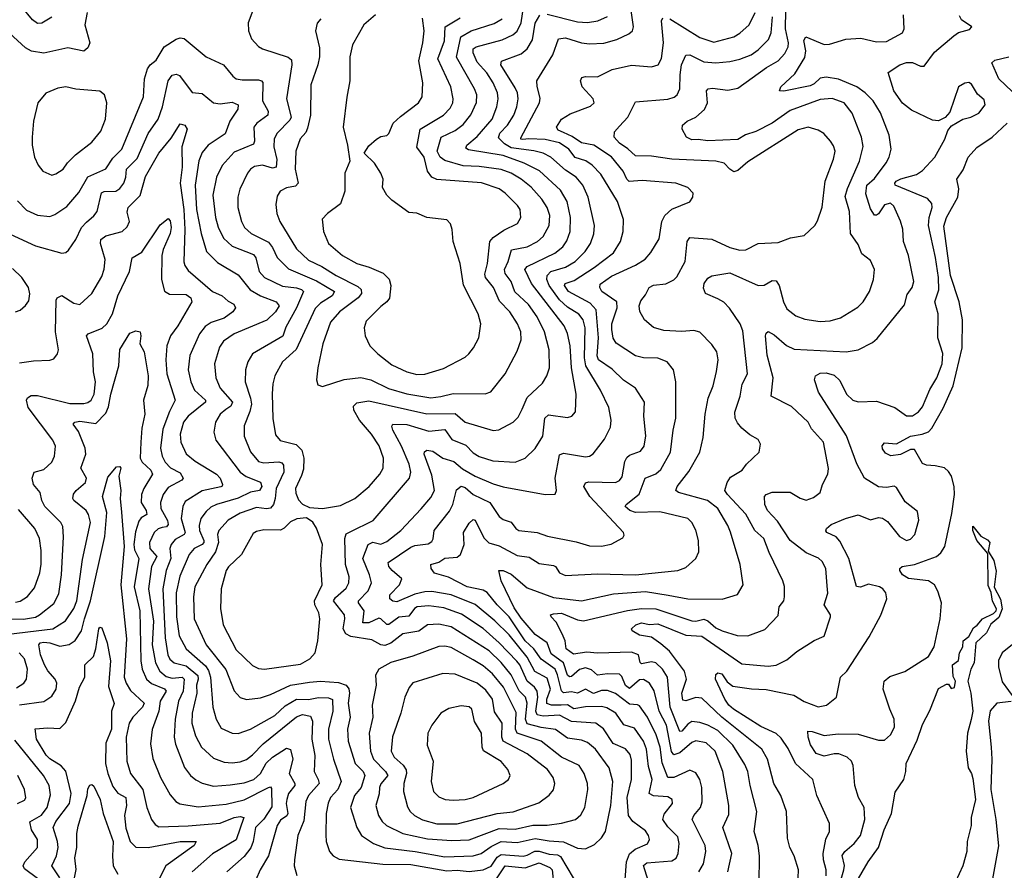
# Model space of a CAD drawing. Extents: x 1921360 to 2014538, y 768294 to 907744.
# Tile 288 of 412: x 1993275 to 1998183, y 851022 to 855260. Entities that reach past the tile are written whole.
import ezdxf

# ---------------------------------------------------------------- set-up
doc = ezdxf.new("R2010")
doc.units = 0

msp = doc.modelspace()

# ---------------------------------------------------------------- linework, layer by layer
at = {"layer": '0CON10XD'}
for points in [[(1993435, 855271.9), (1993385, 855242.5), (1993365, 855240.4), (1993338.9, 855258.9), (1993285, 855325.6)], [(1994436.9, 855305), (1994413.3, 855245), (1994416.1, 855203.9), (1994431.4, 855165), (1994465, 855127.1), (1994485.4, 855115.4), (1994613.6, 855073.6), (1994629.3, 855059.3), (1994632.2, 855035), (1994605.3, 854865), (1994628.1, 854775), (1994621.3, 854758.7), (1994559.1, 854695), (1994543.8, 854666.2), (1994542.7, 854627.3), (1994556.4, 854563.6), (1994554, 854526), (1994535, 854521), (1994485, 854535.8), (1994445, 854527.8), (1994425.5, 854515), (1994411.5, 854495), (1994373.2, 854415), (1994361.8, 854375), (1994362, 854325), (1994381.3, 854255), (1994396.1, 854225), (1994429.5, 854195), (1994515, 854151.9), (1994535.5, 854125.5), (1994559.2, 854075), (1994615, 854018.6), (1994755, 853958.1), (1994844.4, 853905), (1994832.1, 853885), (1994775, 853847.9), (1994748.8, 853821.2), (1994653.1, 853616.9), (1994584.5, 853555), (1994547.1, 853485), (1994536.7, 853445), (1994534, 853396), (1994536.4, 853273.6), (1994550.9, 853190.9), (1994574.2, 853164.2), (1994653.6, 853143.6), (1994681.6, 853115), (1994691.3, 853075), (1994689.1, 853020.9), (1994680.6, 852989.4), (1994650, 852925), (1994650.9, 852900.9), (1994665, 852867.5), (1994685, 852845.8), (1994719.5, 852829.5), (1994785, 852824.5)], [(1995395, 851089.2), (1995535, 851093.5), (1995575, 851105.7), (1995625, 851141), (1995675, 851165.2), (1995755, 851160.5), (1995845, 851180.8), (1995915, 851168.1), (1995985, 851164.4), (1996055, 851131.8), (1996095, 851129.6), (1996139.9, 851150.1), (1996175.8, 851184.2), (1996195.4, 851215), (1996220.8, 851345), (1996231.4, 851465), (1996212.5, 851532.5), (1996145.9, 851625), (1996105, 851658), (1996075, 851670.9), (1996005, 851680.6), (1995945, 851723.9), (1995875, 851733.4), (1995805, 851751.5), (1995795.6, 851775), (1995804.5, 851855.5), (1995796, 851885), (1995765, 851915.8), (1995725, 851995.8), (1995675, 852057.6), (1995614.7, 852115), (1995425, 852234.3), (1995365, 852248.1), (1995308, 852245), (1995265, 852214.2), (1995185, 852200), (1995125.9, 852154.1), (1995095, 852141.6), (1995074.8, 852144.8), (1995030.1, 852170.1), (1994926.2, 852186.2), (1994900.8, 852200.8), (1994888.1, 852225), (1994896.2, 852275), (1994893.6, 852295), (1994840.2, 852365), (1994848.8, 852381.2), (1994902.8, 852427.2), (1994916.2, 852455), (1994917.5, 852485), (1994898.4, 852545), (1994895.3, 852675), (1994901.9, 852698.1), (1994921.9, 852708.1), (1995036.4, 852765), (1995217.7, 852975), (1995224.6, 853005.4), (1995217.3, 853045), (1995178.7, 853135), (1995135.8, 853215), (1995129.6, 853235), (1995135.4, 853244.6), (1995205, 853243.3), (1995315, 853209.6), (1995395, 853218.9), (1995428.4, 853168.4), (1995499.4, 853139.4), (1995535, 853102), (1995565, 853083.1), (1995632.7, 853062.7), (1995745, 853056.2), (1995794.7, 853075.3), (1995845, 853124.4), (1995882.7, 853185), (1995892.8, 853275), (1995910.9, 853290.9), (1996005, 853277.8), (1996028, 853285), (1996045, 853306.7), (1996048.7, 853395), (1996026, 853525), (1996019, 853635), (1996006.4, 853696.4), (1995989.4, 853735), (1995826.4, 853945), (1995792.7, 854015), (1995805, 854030), (1995942.9, 854097.1), (1995981.8, 854128.2), (1996002.1, 854157.9), (1996018.6, 854205), (1996021, 854275), (1996003.6, 854353.6), (1995969.9, 854409.9), (1995866.4, 854506.4), (1995789.5, 854545), (1995685, 854583.1), (1995512, 854612), (1995499.7, 854619.7), (1995503.9, 854635), (1995555, 854678.4), (1995629.5, 854765), (1995653.7, 854825), (1995660.8, 854865), (1995656.7, 854895), (1995635.2, 854945), (1995603.8, 854995), (1995555, 855048.5), (1995534.7, 855095), (1995535.3, 855114.7), (1995550, 855125), (1995680.5, 855159.5), (1995732.7, 855185), (1995755, 855202.7), (1995775.2, 855244.8), (1995789, 855345)], [(1996415.2, 850945), (1996385, 851045.6), (1996401.5, 851058.5), (1996525, 851069.7), (1996546.7, 851083.3), (1996557.5, 851105), (1996562.7, 851155), (1996555, 851189.2), (1996505, 851239.3), (1996480.8, 851275), (1996487.5, 851302.5), (1996529.1, 851355), (1996527.8, 851375), (1996505, 851388.7), (1996433.9, 851393.9), (1996412.7, 851405), (1996427.8, 851475), (1996409.5, 851539.5), (1996399.8, 851625), (1996384.8, 851665), (1996339.7, 851729.7), (1996286.5, 851746.5), (1996245.9, 851805), (1996202.1, 851832.1), (1996175, 851838.4), (1996095, 851836.6), (1996036.5, 851826.5), (1996005, 851845.8), (1995974.4, 851845.6), (1995925.6, 851845.6), (1995903.3, 851853.3), (1995902.8, 851875), (1995920.4, 851925), (1995905, 851978.8), (1995843.3, 852013.3), (1995803.8, 852083.8), (1995715, 852194.8), (1995643.3, 852265), (1995545.7, 852345.7), (1995425, 852395.2), (1995329.3, 852410.7), (1995295, 852410), (1995245, 852398.6), (1995155, 852360.4), (1995135, 852363.2), (1995120, 852375), (1995120.7, 852395), (1995168.9, 852445), (1995179.5, 852475), (1995131.2, 852515), (1995115.4, 852535), (1995112.1, 852555), (1995225, 852631.9), (1995245, 852640.5), (1995311.2, 852648.8), (1995329.4, 852660.6), (1995336.2, 852673.8), (1995341.8, 852715), (1995418.3, 852811.7), (1995433.6, 852845), (1995452.7, 852917.3), (1995475, 852935.3), (1995495, 852929.8), (1995535.1, 852895.1), (1995617.7, 852855), (1995665, 852784.5), (1995685, 852770.4), (1995725, 852756.5), (1995748.1, 852725), (1995763.8, 852715), (1995855, 852704.6), (1995906.5, 852686.5), (1996048.3, 852658.3), (1996115, 852638.2), (1996175, 852637.5), (1996223.2, 852646.8), (1996281.2, 852678.8), (1996288, 852692), (1996284, 852705), (1996116.5, 852885), (1996086.5, 852935), (1996095, 852951.9), (1996112.7, 852957.3), (1996244.6, 852954.6), (1996265, 852963.5), (1996277.9, 852982.1), (1996291.4, 853058.6), (1996301, 853079), (1996315, 853090.4), (1996370.2, 853109.8), (1996387.3, 853135), (1996396.1, 853186.1), (1996385.5, 853285), (1996390, 853355), (1996344.1, 853424.1), (1996285, 853463.9), (1996228.5, 853518.5), (1996160.3, 853565), (1996153.4, 853585), (1996160, 853675), (1996148.7, 853815), (1996118.4, 853848.4), (1996011.4, 853905), (1995991.1, 853935), (1995994, 853946), (1996039, 853961), (1996138.9, 854025), (1996235, 854098.8), (1996269.1, 854155), (1996283.6, 854205), (1996284.5, 854265), (1996255.4, 854355), (1996170.9, 854490.9), (1996129.3, 854535), (1996097, 854557), (1996043.4, 854573.4), (1996011.6, 854615), (1995965, 854646.4), (1995895, 854663.2), (1995813.1, 854666.9), (1995782.7, 854662.7), (1995773.3, 854665), (1995772.2, 854672.2), (1995866.8, 854845), (1995869.5, 854869.5), (1995853.6, 854926.4), (1995853.1, 854955), (1995932.2, 855085), (1995960.8, 855165), (1995995, 855170), (1996075, 855144.7), (1996115, 855139.5), (1996186.2, 855143.8), (1996252.1, 855162.1), (1996311.1, 855188.9), (1996329.1, 855205), (1996333.8, 855225), (1996322.4, 855305)], [(1996101.3, 852108.7), (1996035, 852098.7), (1995998.4, 852125), (1995993.2, 852165), (1995979.8, 852199.8), (1995948.9, 852258.9), (1995924, 852285), (1995921.2, 852295), (1995935, 852300.6), (1995975, 852303.4), (1996055, 852270), (1996085, 852264.2), (1996305, 852316.6), (1996375, 852326), (1996445, 852324), (1996625, 852265.7), (1996645, 852263.9), (1996685, 852273.3), (1996705, 852264.2), (1996745, 852230), (1996776, 852215), (1996851.5, 852191.5), (1996905, 852190), (1996988.8, 852221.2), (1997055, 852290.8), (1997060.6, 852335), (1997083.3, 852365), (1997087.8, 852385), (1997086.4, 852436.4), (1997079.4, 852465), (1997010, 852605), (1996983.5, 852675), (1996939.2, 852715), (1996895, 852796.2), (1996802.5, 852895), (1996790.4, 852915), (1996801.8, 852955), (1996818.5, 852981.5), (1996875.8, 853015), (1996898, 853045), (1996960, 853105), (1996967.5, 853145), (1996955, 853168.8), (1996915, 853191.9), (1996875, 853225.6), (1996852.2, 853252.2), (1996841.8, 853275), (1996839.3, 853305), (1996866.4, 853385), (1996875.3, 853444.7), (1996902.1, 853495), (1996879.1, 853709.1), (1996866.2, 853745), (1996813.5, 853823.5), (1996785, 853853.3), (1996755, 853869.5), (1996693.3, 853895), (1996683, 853923), (1996687.5, 853945), (1996705, 853972), (1996725, 853984.3), (1996815, 853999.5), (1996955, 853936.5), (1996985, 853936.8), (1997025, 853960.5), (1997045, 853958.9), (1997060.4, 853935), (1997081.5, 853855), (1997098.9, 853818.9), (1997144.1, 853784.1), (1997188.1, 853768.1), (1997265, 853756.2), (1997315, 853759.6), (1997366, 853775), (1997452.4, 853827.6), (1997478.6, 853855), (1997510.6, 853905), (1997530.5, 853965), (1997535.6, 854015), (1997515, 854060), (1997473.1, 854093.1), (1997455, 854140), (1997415.3, 854195.3), (1997410.3, 854305), (1997388.7, 854378.7), (1997400.7, 854419.3), (1997461.3, 854555), (1997478.3, 854628.3), (1997471.1, 854675), (1997424.1, 854794.1), (1997384.2, 854845), (1997325, 854867.1), (1997265, 854862.3), (1997115, 854807.4), (1997025.2, 854744.8), (1996945, 854702.4), (1996893.2, 854686.8), (1996855, 854663.8), (1996705, 854656.4), (1996656.3, 854663.7), (1996625, 854661.5), (1996598, 854675), (1996577.5, 854715), (1996578.8, 854735), (1996601.2, 854755), (1996645.3, 854774.7), (1996687.8, 854812.2), (1996703.6, 854845), (1996698.1, 854905), (1996706.2, 854915), (1996728.6, 854918.6), (1996805, 854909.6), (1996855, 854918.2), (1996998, 855022), (1997054.8, 855055.2), (1997088.6, 855091.4), (1997104.7, 855125), (1997106.5, 855145), (1997092.3, 855215), (1997093, 855305)], [(1993611.1, 855295), (1993600.9, 855235), (1993624.6, 855145), (1993615, 855119.2), (1993595, 855103.5), (1993515, 855119.1), (1993395, 855093.6), (1993335, 855103.6), (1993305, 855120.5), (1993145, 855264.6)], [(1994775.9, 855264.1), (1994757.2, 855242.8), (1994749.5, 855205), (1994769.4, 855119.4), (1994770, 855075), (1994762, 855035), (1994726.7, 854935), (1994724.7, 854785), (1994710.5, 854719.5), (1994701.3, 854698.7), (1994674.1, 854665.9), (1994650.9, 854605), (1994648.9, 854515), (1994662.5, 854445), (1994650.1, 854429.9), (1994605, 854421.5), (1994574.3, 854405), (1994558.7, 854381.3), (1994551.3, 854338.7), (1994556.7, 854295), (1994572.2, 854255), (1994655, 854119.1), (1994715, 854061.2), (1994780.5, 854030.5), (1994852.7, 853985), (1994961.1, 853931.1), (1994977.3, 853915), (1994979.5, 853895), (1994962.8, 853875), (1994868.9, 853805), (1994825, 853752.9), (1994786.2, 853645), (1994760.5, 853525), (1994754.3, 853465), (1994761.4, 853441.4), (1994785, 853432.5), (1994893.3, 853466.7), (1994975, 853476.6), (1995025, 853466.4), (1995113.2, 853423.2), (1995205, 853396.1), (1995324.2, 853375.8)], [(1995048, 855285), (1994991.1, 855235), (1994934.4, 855135), (1994921.2, 855075), (1994921.2, 854955), (1994906.1, 854873.9), (1994887.1, 854725), (1994910, 854635), (1994920, 854555), (1994896.2, 854495), (1994896.2, 854405), (1994875, 854343.3), (1994810, 854295), (1994783.1, 854266.9), (1994789.5, 854205), (1994815, 854145.6), (1994885, 854085.5), (1994955.8, 854045), (1995017, 854027), (1995086.3, 853996.3), (1995117, 853967), (1995125.6, 853935), (1995117.8, 853872.2), (1995106, 853854), (1995075, 853831.4), (1995002.8, 853757.2), (1994991.9, 853725), (1994996.7, 853685), (1995021.1, 853635), (1995060.6, 853595), (1995130.9, 853540.9), (1995204.4, 853505.6), (1995255, 853492.8)], [(1994785, 852824.5), (1994875, 852840), (1994945, 852874.6), (1995017.5, 852935), (1995069.6, 852995), (1995087.5, 853025), (1995089.3, 853075), (1995066.6, 853136.6), (1995028.5, 853195), (1994968.7, 853265), (1994940.4, 853315), (1994939.1, 853335), (1994955, 853350.4), (1995015, 853361.3), (1995305, 853296), (1995445, 853297.6), (1995495.7, 853255), (1995635, 853212.9), (1995663.1, 853216.9), (1995734.7, 853255.3), (1995759.5, 853280.5), (1995779.8, 853320.2), (1995805, 853378.5), (1995880.7, 853449.3), (1995903.3, 853485), (1995915.4, 853525), (1995914.7, 853615), (1995890.9, 853705), (1995855, 853778.8), (1995811.5, 853841.5), (1995743.5, 853903.5), (1995724.3, 853955), (1995695.3, 853995), (1995691.2, 854015), (1995710.2, 854055), (1995726.7, 854113.3), (1995805, 854127.6), (1995855.5, 854154.5), (1995885, 854180), (1995914, 854235), (1995916.9, 854285), (1995904.7, 854325), (1995877.8, 854365), (1995825, 854425.3), (1995775.4, 854465.4), (1995725.1, 854495.1), (1995675, 854514.4), (1995565, 854527.8), (1995485, 854531.5), (1995395, 854559), (1995370.5, 854575), (1995356.5, 854605), (1995375.6, 854674.4), (1995445, 854707.9), (1995485, 854737.8), (1995523.5, 854786.5), (1995552.3, 854847.7), (1995553.1, 854885), (1995542.1, 854915), (1995453.2, 855073.2), (1995474.8, 855175), (1995525.1, 855204.9), (1995639.6, 855240.4), (1995680.4, 855265)], [(1996293, 850977), (1996299.7, 851065), (1996315.2, 851104.8), (1996342.1, 851127.9), (1996405, 851153.3), (1996413.5, 851175), (1996410, 851195), (1996395, 851218.9), (1996330.9, 851265), (1996309.1, 851295), (1996303.3, 851385), (1996324.2, 851475), (1996325, 851570), (1996318.3, 851598.3), (1996295, 851627.3), (1996233.3, 851653.3), (1996185, 851726.9), (1996146.9, 851755), (1996025, 851762.7), (1995964.9, 851794.9), (1995885, 851789.4), (1995855, 851796.1), (1995847.3, 851815), (1995858.5, 851885), (1995854, 851914), (1995841.1, 851935), (1995805.1, 851965.1), (1995767.8, 852045), (1995753.5, 852063.5), (1995665, 852156.1), (1995585, 852227), (1995477.8, 852297.8), (1995389.8, 852329.8), (1995315, 852339.2), (1995255.6, 852334.4), (1995243.1, 852326.9), (1995215, 852287.7), (1995165, 852283.7), (1995115, 852246.8), (1995105, 852246.8), (1995075.4, 852275.4), (1995065, 852278.1), (1995015, 852254.8), (1994985.4, 852255.4), (1994992.6, 852315), (1994964.7, 852355), (1994964.7, 852365), (1995012, 852415), (1995028.4, 852455), (1995018.9, 852495), (1994985.2, 852575), (1995012.4, 852645), (1995035, 852657.1), (1995075, 852647.5), (1995105, 852660.4), (1995175, 852715.5), (1995276.8, 852823.2), (1995325, 852878.9), (1995343.2, 852915), (1995330.2, 852990.2), (1995291.5, 853095), (1995292.2, 853107.8), (1995304.6, 853115.4), (1995335, 853109.6), (1995384.8, 853074.8), (1995438.9, 853058.9), (1995482.9, 853022.9), (1995545, 852986.2), (1995635, 852946.9), (1995685, 852932.2), (1995893.8, 852893.8), (1995944.2, 852895.8), (1995950, 852915), (1995944.6, 852975), (1995965, 853091.9), (1995985, 853099.6), (1996095, 853082.3), (1996115, 853085.5), (1996133.4, 853096.6), (1996190.2, 853169.8), (1996220.2, 853229.8), (1996223.6, 853265), (1996211.9, 853328.1), (1996170.8, 853415), (1996097.2, 853535), (1996090.2, 853575), (1996093.3, 853725), (1996083.8, 853765), (1996062.7, 853792.7), (1996005, 853827.7), (1995965, 853864.8), (1995913.8, 853935), (1995903.3, 853965), (1995904.8, 853985.2), (1995922.7, 854005), (1995995, 854027.8), (1996043.9, 854055), (1996093.4, 854105), (1996119.7, 854145), (1996137.4, 854192.6), (1996140.7, 854235), (1996109.2, 854375), (1996082.4, 854435), (1996048.5, 854475), (1995995, 854510.9), (1995922.7, 854575), (1995884.5, 854594.5), (1995837.1, 854607.1), (1995725, 854621), (1995691, 854641), (1995662.2, 854672.2), (1995668.8, 854695), (1995706.2, 854733.8), (1995737.7, 854785), (1995753.3, 854825), (1995759.8, 854865), (1995756.6, 854895), (1995745, 854920.9), (1995673.9, 855035), (1995676.8, 855053.2), (1995775, 855090.5), (1995804.7, 855115), (1995831.1, 855158.9), (1995845, 855242.9), (1995867.2, 855282.8)], [(1995255, 853492.8), (1995295, 853493.8), (1995388, 853522), (1995495, 853578.9), (1995514.3, 853595), (1995537.8, 853625), (1995562.9, 853675), (1995574.3, 853745), (1995560, 853795), (1995488.1, 853938.1), (1995470.4, 854045), (1995435.9, 854154.1), (1995430.8, 854215), (1995422.3, 854242.3), (1995405, 854262.5), (1995303.9, 854273.9), (1995255, 854296.2), (1995215, 854300), (1995130.9, 854360.9), (1995105.9, 854385.9), (1995084.1, 854424.1), (1995086.2, 854465), (1995076.1, 854496.1), (1995043.3, 854545), (1994992.5, 854595), (1995015, 854631.2), (1995053.3, 854665), (1995075, 854678.8), (1995105, 854682.5), (1995115, 854692.5), (1995136.2, 854745), (1995172.8, 854777.2), (1995263.1, 854845), (1995280.9, 854875), (1995285.4, 854944.6), (1995264.1, 855055), (1995285.3, 855145.3), (1995290.5, 855205), (1995282.4, 855267.6)], [(1995324.2, 853375.8), (1995375, 853383.3), (1995435, 853398.2), (1995594.5, 853395.5), (1995623.6, 853406.4), (1995695.5, 853495), (1995755, 853608.8), (1995775.4, 853665), (1995772.8, 853705), (1995756.8, 853745), (1995717.8, 853805), (1995666.8, 853856.8), (1995637.5, 853925), (1995596.9, 853975), (1995592.9, 853992.9), (1995606.4, 854045), (1995617.9, 854155), (1995634.8, 854175.2), (1995688.6, 854211.4), (1995756.9, 854245), (1995773.6, 854275), (1995769.1, 854315), (1995756.5, 854335), (1995695, 854396.5), (1995665, 854418), (1995576.9, 854446.9), (1995465, 854455.7), (1995355, 854463.3), (1995330, 854475), (1995308.4, 854505), (1995291, 854575), (1995254.1, 854625), (1995271.8, 854715), (1995386.9, 854785), (1995421.6, 854818.4), (1995434.1, 854845), (1995436, 854865), (1995424.6, 854925), (1995359.6, 855065), (1995392.4, 855155), (1995396.1, 855223.9), (1995471.2, 855268.8)], [(1995905, 855288), (1996055, 855249.1), (1996105, 855245.8), (1996156.1, 855253.9), (1996204.4, 855275.6)], [(1995985, 854697.5), (1995959.6, 854709.6), (1995950.5, 854725), (1995976, 854764), (1996018.9, 854791.1), (1996120.3, 854829.7), (1996138, 854845), (1996134, 854865), (1996078.2, 854925), (1996070.6, 854955), (1996077.8, 854972.2), (1996095, 854977.5), (1996155, 854975.4), (1996228.9, 855011.1), (1996325, 855033.5), (1996425, 855025.8), (1996457.5, 855035), (1996473.6, 855066.4), (1996484.6, 855145), (1996474.5, 855255), (1996481.1, 855268.9)], [(1996265, 854729.5), (1996305.6, 854774.4), (1996345, 854851.5), (1996505, 854864.8), (1996536.8, 854873.2), (1996551.8, 854885), (1996565.3, 854915), (1996566.5, 854985), (1996574.4, 855035.6), (1996595, 855082.5), (1996615, 855084.1), (1996685, 855049.7), (1996745, 855045.4), (1996815, 855051.9), (1996865, 855063.2), (1996920.5, 855085), (1996955, 855109.6), (1997008.1, 855161.9), (1997021.1, 855195), (1997027.2, 855275)], [(1997155.5, 850985), (1997156.4, 851025), (1997135, 851093.8), (1997113.1, 851135), (1997102.6, 851182.6), (1997097.7, 851315), (1997068.7, 851395), (1997034.1, 851455), (1997002, 851575), (1996973.8, 851625), (1996775.5, 851785.5), (1996675, 851878.9), (1996645, 851883.1), (1996595, 851867.1), (1996579.7, 851869.7), (1996574.8, 851905), (1996599.2, 851975), (1996588.4, 852015), (1996513.2, 852113.2), (1996470.6, 852150.6), (1996425, 852183.5), (1996365, 852194.4), (1996328, 852215), (1996324.2, 852225), (1996346, 852245), (1996375, 852254.6), (1996415, 852247.1), (1996455, 852249.5), (1996595, 852193.8), (1996675, 852188.7), (1996875, 852050.3), (1997005, 852038.8), (1997045, 852043.8), (1997099.5, 852070.5), (1997148.5, 852111.5), (1997235, 852167.5), (1997285, 852188.8), (1997315.8, 852285), (1997315.6, 852295), (1997285.3, 852345), (1997303.4, 852403.4), (1997299.6, 852439.6), (1997293.6, 852525), (1997275, 852560), (1997256.4, 852576.4), (1997195, 852603.3), (1997116, 852666), (1997052, 852762), (1997003.1, 852815), (1996988.5, 852845), (1996987.5, 852885), (1996996.2, 852895), (1997025, 852906.2), (1997115, 852905.4), (1997165, 852876.7), (1997195, 852866.7), (1997231.1, 852878.9), (1997265.6, 852905), (1997277.1, 852945), (1997302.5, 852995), (1997306.7, 853023.3), (1997281.2, 853155), (1997222.1, 853222.1), (1997205.6, 853255), (1997122.1, 853332.1), (1997020.6, 853385), (1997031.2, 853475), (1997001.5, 853588.5), (1996992.5, 853685), (1996995, 853698.8), (1997005, 853705.7), (1997035, 853690.5), (1997096.2, 853636.2), (1997135, 853618.5), (1997394.4, 853605.6), (1997454.6, 853615.4), (1997525, 853651.1), (1997549.2, 853670.8), (1997685, 853840), (1997698.4, 853891.6), (1997723.5, 853925), (1997730.9, 853955), (1997704.6, 854085), (1997680.8, 854155), (1997676.5, 854216.5), (1997665, 854256.2), (1997631.3, 854331.3), (1997615, 854346.2), (1997585, 854338.2), (1997555, 854293.1), (1997545, 854285.6), (1997535, 854286.7), (1997515, 854317.1), (1997492.9, 854392.9), (1997496.9, 854435), (1997535, 854469.3), (1997593.6, 854546.4), (1997609.2, 854575), (1997618.9, 854615), (1997609.1, 854685), (1997565, 854796.7), (1997528.8, 854855), (1997488.7, 854895), (1997447.7, 854925), (1997355.7, 854964.3), (1997295, 854974), (1997265, 854967.9), (1997235, 854940.2), (1997215, 854930.9), (1997083.1, 854903.1), (1997062.5, 854905), (1997068.8, 854925), (1997139.2, 854990.8), (1997187.8, 855072.2), (1997193.3, 855105), (1997183.9, 855156.1), (1997193.3, 855175), (1997285, 855136.7), (1997311.3, 855138.7), (1997393.2, 855163.2), (1997467.4, 855167.4), (1997545, 855150), (1997595, 855150.6), (1997675, 855194), (1997684.2, 855215), (1997680.5, 855285)], [(1996515, 855264.1), (1996665, 855171.5), (1996735, 855148.8), (1996835.3, 855174.7), (1996865, 855192.9), (1996910.5, 855235), (1996941.4, 855295)], [(1997667.6, 854467.6), (1997745, 854489.1), (1997775, 854508.5), (1997836.7, 854575), (1997885.7, 854665), (1997901.7, 854708.3), (1997918.8, 854731.2), (1997975.7, 854764.3), (1998015, 854774.3), (1998055, 854794.3), (1998086.7, 854835), (1998081.4, 854861.4), (1998048.9, 854888.9), (1998019.3, 854939.3), (1998005, 854947.1), (1997985, 854944.3), (1997955, 854926), (1997910.6, 854799.4), (1997887.8, 854772.2), (1997855, 854756.9), (1997825, 854759.4), (1997719.3, 854809.3), (1997675, 854844.2), (1997631.4, 854905), (1997603.9, 854996.1), (1997662, 855035), (1997695, 855046.6), (1997725, 855047.2), (1997765, 855028.2), (1997782.3, 855027.7), (1997835, 855097.9), (1997930.5, 855179.5), (1997955, 855196), (1998008.3, 855211.7), (1998020, 855225), (1997969.7, 855259.7), (1997958.6, 855278.6)], [(1993265, 854357.8), (1993310.2, 854310.2), (1993365, 854286.4), (1993425, 854279.5), (1993451.2, 854288.8), (1993510.4, 854329.6), (1993570.3, 854399.7), (1993615, 854476.7), (1993705, 854517.7), (1993739.4, 854570.6), (1993784.7, 854615), (1993892, 854875), (1993897.2, 854965), (1993912.7, 855015), (1993925.2, 855034.8), (1993955, 855058.9), (1993995.2, 855124.8), (1994055, 855162.3), (1994075, 855168.8), (1994095, 855165.5), (1994204.2, 855075), (1994290.8, 855035), (1994337.9, 854977.9), (1994355, 854965.5), (1994385, 854960), (1994465, 854961.1), (1994481.4, 854955), (1994486.6, 854946.6), (1994486, 854855), (1994513.3, 854805), (1994511.8, 854785), (1994457.5, 854745), (1994442.3, 854725), (1994445.8, 854654.2), (1994440, 854640), (1994345, 854600.4), (1994285, 854533.3), (1994256.6, 854475), (1994238.3, 854385), (1994250.5, 854275), (1994265, 854225.7), (1994291.8, 854171.8), (1994335, 854132), (1994440.7, 854090.7), (1994452.8, 854072.8), (1994469.7, 854005), (1994495.8, 853975.8), (1994585, 853933), (1994655, 853924.3), (1994680, 853915), (1994689.2, 853905), (1994655.2, 853825), (1994602.6, 853727.4), (1994587.2, 853682.8), (1994435.6, 853595), (1994412.1, 853555), (1994400.4, 853515), (1994398.8, 853455), (1994426.3, 853375), (1994430.2, 853345), (1994422.8, 853307.2), (1994393.7, 853236.3), (1994394.6, 853185), (1994426.5, 853106.5), (1994465, 853059.6), (1994491.5, 853051.5), (1994566.5, 853056.5), (1994581.4, 853051.4), (1994590.3, 853040.3), (1994591.6, 853005), (1994554.1, 852925), (1994548.4, 852875), (1994540, 852845), (1994525, 852825.9), (1994505, 852823), (1994455, 852830.2), (1994375, 852802.2), (1994315, 852766.7), (1994267.5, 852715), (1994261.4, 852695), (1994265.9, 852655), (1994250.7, 852609.3), (1994208.4, 852545), (1994149.1, 852435), (1994141.9, 852385), (1994144.7, 852275), (1994205.2, 852145), (1994302.8, 852022.8), (1994345, 851915.8), (1994375, 851882.5), (1994405, 851873.8), (1994475, 851881.6), (1994525, 851898.2), (1994625, 851944.8), (1994719, 851959), (1994775, 851965.2), (1994865, 851957.3), (1994901.8, 851945), (1994916.3, 851926.3), (1994919.4, 851905), (1994912, 851855), (1994922.5, 851785), (1994908.8, 851725), (1994912.3, 851665), (1994947.1, 851555), (1994987.2, 851515), (1994996.3, 851495), (1994977.5, 851435), (1994943.6, 851395), (1994924.2, 851335), (1994955.3, 851235), (1994978.8, 851195), (1995039.5, 851155), (1995095, 851134.8), (1995246.3, 851116.3), (1995395, 851089.2)], [(1998222.2, 854902.2), (1998155, 854965.6), (1998120, 855045), (1998135, 855058.9), (1998204.6, 855075.4)], [(1993185, 854211.2), (1993353.8, 854133.8), (1993485, 854097.1), (1993505, 854100.8), (1993518.2, 854111.8), (1993554.5, 854165), (1993583.2, 854225), (1993608.1, 854251.9), (1993645, 854282.5), (1993661.2, 854305), (1993683.2, 854396.8), (1993696.7, 854403.3), (1993755, 854405.3), (1993775, 854419.2), (1993794.4, 854445.6), (1993805.2, 854474.8), (1993808.4, 854515), (1993861.6, 854568.4), (1993916.3, 854693.7), (1993964.8, 854765.2), (1993987.4, 854825), (1994015.3, 854955), (1994035, 854982.8), (1994055, 854988.5), (1994071.5, 854981.5), (1994135, 854896.9), (1994185, 854892.9), (1994242, 854845), (1994275, 854840.8), (1994335, 854848.8), (1994364.4, 854835), (1994361.8, 854815), (1994322.2, 854755), (1994298.9, 854691.1), (1994215, 854635.4), (1994185, 854597.5), (1994167.6, 854557.6), (1994149.6, 854435), (1994156, 854315), (1994179.6, 854195), (1994206.1, 854105), (1994260.9, 854050.9), (1994365, 853989.1), (1994424.1, 853914.1), (1994475, 853883.6), (1994554.5, 853855), (1994568, 853835), (1994550.3, 853805), (1994506.5, 853763.5), (1994345, 853695.3), (1994291.1, 853658.9), (1994271.7, 853628.3), (1994246.8, 853545), (1994252.8, 853475), (1994274.1, 853425), (1994335.8, 853355), (1994328, 853335), (1994302.7, 853317.3), (1994273.9, 853295), (1994251.2, 853255), (1994243.8, 853205), (1994252.9, 853165), (1994375, 853005.4), (1994404.5, 852984.5), (1994476.3, 852956.3), (1994482.6, 852935), (1994470.6, 852915), (1994425, 852905.2), (1994363.9, 852876.1), (1994255.5, 852844.5), (1994228.8, 852831.2), (1994205, 852809.6), (1994178.4, 852775), (1994169.8, 852740.2), (1994170.8, 852715), (1994193.5, 852665), (1994192.4, 852655), (1994184.8, 852645.2), (1994145.4, 852625), (1994120.7, 852595), (1994072.9, 852487.1), (1994055.2, 852405), (1994056.7, 852285), (1994070.4, 852190.4), (1994105.4, 852125), (1994200.9, 852040.9), (1994216.9, 852016.9), (1994227.2, 851985), (1994238.1, 851835), (1994254.1, 851775), (1994279.9, 851729.9), (1994335, 851704.5), (1994365, 851703.1), (1994425, 851724.6), (1994546.3, 851793.7), (1994598.2, 851841.8), (1994655, 851874), (1994715, 851873.2), (1994765, 851883.4), (1994815, 851881.5), (1994833.8, 851873.8), (1994835.6, 851815), (1994814.8, 851724.8), (1994814.8, 851675), (1994839.2, 851575), (1994878, 851465), (1994861, 851425), (1994824.7, 851385), (1994813, 851357), (1994803.1, 851305), (1994801.8, 851198.2), (1994803.5, 851165), (1994820, 851115), (1994838.1, 851095), (1994867.8, 851077.8), (1995085, 851052.3), (1995225, 851050.5), (1995405, 851019.7), (1995455, 851023.4), (1995515, 851016.5), (1995585, 851024.8), (1995625, 851043.3), (1995655, 851087.3), (1995675, 851101.3), (1995785, 851092.6), (1995805, 851096.9), (1995842.4, 851117.6), (1995865, 851117.8), (1995915, 851102), (1995955, 851099.5), (1995970.9, 851090.9), (1996065, 850930.8)], [(1993435, 854485.8), (1993455, 854491.4), (1993492.5, 854515), (1993513.3, 854546.7), (1993554, 854586), (1993635, 854650), (1993679.5, 854705), (1993702.7, 854765), (1993710, 854845), (1993697.5, 854885), (1993675, 854904), (1993555, 854914.5), (1993506.1, 854926.1), (1993465, 854919.6), (1993405, 854894.3), (1993365.7, 854845), (1993344.4, 854755), (1993338.1, 854675), (1993338.1, 854635), (1993348.6, 854575), (1993368, 854535), (1993391.2, 854505), (1993435, 854485.8)], [(1993275, 853550.5), (1993345, 853561.1), (1993425, 853563.1), (1993445, 853570.8), (1993464.3, 853595), (1993468.5, 853615), (1993453.3, 853705), (1993457.5, 853862.5), (1993462.9, 853875), (1993485, 853885.6), (1993545, 853847.8), (1993575, 853840.8), (1993635.5, 853895), (1993685, 853980), (1993696.4, 854016.4), (1993700.8, 854065), (1993678.7, 854145), (1993679.6, 854165), (1993705, 854183.2), (1993785.8, 854205), (1993811.7, 854228.3), (1993822.5, 854255), (1993811.7, 854301.7), (1993816.7, 854325), (1993875.9, 854384.1), (1993901.9, 854478.1), (1993969.6, 854595), (1994029.8, 854670.2), (1994075, 854741.4), (1994098, 854735), (1994109.4, 854715), (1994083.1, 854626.9), (1994084.8, 854525), (1994075.6, 854445), (1994093.3, 854315), (1994098.4, 854215), (1994094.2, 854054.2), (1994098.2, 854035), (1994115, 854010.9), (1994236.6, 853906.6), (1994285, 853884.1), (1994315, 853857.3), (1994342.6, 853842.6), (1994351.8, 853825), (1994337.3, 853805), (1994295, 853772.9), (1994229, 853751), (1994199.3, 853730.7), (1994172, 853695), (1994123, 853587), (1994115.3, 853515), (1994128.4, 853455), (1994147.5, 853415), (1994201.5, 853365), (1994200.7, 853355), (1994115.4, 853285), (1994091.5, 853255), (1994075.4, 853195.4), (1994078.7, 853155), (1994105, 853097.8), (1994150.1, 853060.1), (1994257.1, 852995), (1994274, 852975), (1994286.4, 852945), (1994284.5, 852935.5), (1994277.4, 852932.6), (1994185, 852912.3), (1994100.7, 852859.3)], [(1996804.6, 851015), (1996824.7, 851105), (1996780, 851235), (1996809.3, 851300.7), (1996810, 851345), (1996779.7, 851515), (1996741.3, 851615), (1996696.6, 851656.6), (1996645, 851666.4), (1996625, 851659.4), (1996565, 851607.4), (1996535, 851597.3), (1996523.6, 851613.6), (1996498.5, 851745), (1996462.9, 851815), (1996436.9, 851916.9), (1996415, 851953.9), (1996385, 851972.6), (1996365, 851971), (1996315, 851928.6), (1996295, 851942.9), (1996277.2, 851987.2), (1996265, 851998.7), (1996205, 852001.3), (1996155, 851994.7), (1996125, 852020.5), (1996095, 852030.5), (1996065, 852022.2), (1996025, 851987.5), (1996015, 851986.2), (1996005.3, 851995), (1995985, 852056.3), (1995925, 852100.9), (1995905, 852155.4), (1995845, 852196.5), (1995775, 852277.7), (1995739.4, 852329.4), (1995674.8, 852464.8), (1995663.6, 852516.4), (1995685, 852516.1), (1995725, 852496.7), (1995805, 852429.5), (1995935, 852381.1), (1996075, 852364.2), (1996235, 852399), (1996395, 852410.4), (1996507.8, 852392.2), (1996605.3, 852374.7), (1996776.5, 852373.5), (1996853, 852397), (1996880.8, 852445), (1996865.4, 852545), (1996817.4, 852707.4), (1996805, 852740), (1996754.7, 852825), (1996703.1, 852865), (1996558.8, 852905), (1996545.8, 852915), (1996552.5, 852935), (1996611, 853009), (1996665.5, 853105), (1996681.3, 853178.7), (1996692, 853295), (1996707.3, 853375), (1996730.8, 853435), (1996747.4, 853507.4), (1996756.9, 853565), (1996749.6, 853605), (1996725, 853642.2), (1996665, 853702.5), (1996635, 853711.9), (1996575, 853706.2), (1996485, 853712.1), (1996435, 853726.5), (1996389.4, 853765), (1996366, 853806), (1996362.2, 853835), (1996370.8, 853859.2), (1996395, 853888.8), (1996412.9, 853925), (1996435, 853937.7), (1996495.9, 853944.1), (1996535, 853963.5), (1996550.5, 853979.5), (1996591.5, 854055), (1996601.3, 854155), (1996614.6, 854175.4), (1996725, 854166.2), (1996815, 854125.6), (1996865, 854112.2), (1996895, 854113.1), (1996955, 854145.6), (1997055, 854150.5), (1997117.2, 854172.8), (1997185, 854184.2), (1997237.5, 854235), (1997252.1, 854257.9), (1997274.6, 854325.4), (1997289.6, 854455), (1997330.8, 854565), (1997338.8, 854605), (1997331.7, 854631.7), (1997316.7, 854655), (1997282.5, 854692.5), (1997255, 854710.4), (1997205, 854723.8), (1997155, 854711.1), (1996905, 854552.5), (1996855, 854508.5), (1996835, 854502.5), (1996815, 854514.6), (1996785.9, 854545.9), (1996745, 854555.9), (1996525, 854564.8), (1996425, 854579.5), (1996345, 854581.5), (1996307, 854617), (1996264.6, 854645), (1996238.9, 854675), (1996239.3, 854700.7), (1996265, 854729.5)], [(1997355.2, 850925), (1997383.5, 851025), (1997385.6, 851045.6), (1997374.8, 851095.2), (1997387.3, 851115), (1997434.7, 851155), (1997466.2, 851195), (1997488.2, 851275), (1997484, 851335), (1997455.3, 851385), (1997436.9, 851445), (1997429.3, 851545), (1997420.4, 851565), (1997398.9, 851585), (1997357.9, 851602.1), (1997335, 851602.6), (1997285, 851590.3), (1997245, 851604.5), (1997217.2, 851647.2), (1997204.3, 851685.7), (1997203.3, 851715), (1997225, 851714.3), (1997285, 851693.1), (1997355, 851702.6), (1997455, 851700.7), (1997555, 851670), (1997585, 851670.4), (1997615, 851696.9), (1997634.7, 851735.3), (1997633.8, 851775), (1997611.8, 851825), (1997578.9, 851925), (1997584.3, 851965), (1997612.7, 851987.3), (1997686.9, 852013.1), (1997805, 852087.8), (1997832.2, 852135), (1997863.1, 852275), (1997868.9, 852355), (1997852, 852412), (1997834.5, 852445), (1997805, 852464.6), (1997705, 852476.2), (1997675.7, 852495), (1997662.5, 852515), (1997662.5, 852525), (1997674.1, 852535.9), (1997735, 852545.3), (1997844.8, 852585.2), (1997866.9, 852603.1), (1997885.3, 852635), (1997920.2, 852799.8), (1997934.4, 852895), (1997932.4, 852935), (1997919.2, 852985), (1997905, 853009.6), (1997885, 853026.5), (1997837.8, 853037.8), (1997795, 853041.2), (1997775, 853049.1), (1997735, 853119.3), (1997715, 853118.4), (1997665, 853093.2), (1997617.7, 853087.7), (1997590.3, 853100.3), (1997575, 853122.5), (1997573.8, 853136.2), (1997585, 853152.5), (1997645, 853147.5), (1997714.5, 853185), (1997772.9, 853195), (1997805, 853207.4), (1997821, 853225), (1997877.9, 853325), (1997928.4, 853435), (1997972.1, 853625), (1997974.3, 853764.3), (1997957.3, 853855), (1997913.6, 853985), (1997881.9, 854231.9), (1997894.8, 854275), (1997950.6, 854375), (1997956.7, 854416.7), (1997945.7, 854465), (1997978.2, 854511.8), (1998001.8, 854575), (1998045, 854623.2), (1998121.2, 854675), (1998196, 854744)], [(1996660.4, 851015), (1996683.3, 851055), (1996694.6, 851115), (1996691.6, 851145), (1996626.2, 851275), (1996634.6, 851295), (1996667.9, 851335), (1996677.3, 851362.7), (1996675.9, 851435), (1996665.3, 851475.3), (1996645, 851507.5), (1996615, 851520.4), (1996535, 851485.2), (1996505.2, 851485.2), (1996476.8, 851556.8), (1996467, 851635), (1996447.8, 851697.8), (1996404.9, 851784.9), (1996365, 851840.9), (1996355, 851847.1), (1996315, 851850.5), (1996245, 851902.2), (1996205, 851918.1), (1996175, 851918.3), (1996135, 851903.5), (1996095, 851924.2), (1996055, 851905.2), (1996025, 851911.2), (1995985, 851906.7), (1995975, 851916.4), (1995956.4, 851996.4), (1995943.4, 852023.4), (1995875, 852073.4), (1995837.2, 852125), (1995795.4, 852165.4), (1995715, 852285.7), (1995654.9, 852344.9), (1995605.8, 852405.8), (1995585, 852417.5), (1995505, 852434), (1995411.9, 852481.9), (1995342.2, 852502.2), (1995326.9, 852525), (1995324.6, 852545.4), (1995365, 852556.9), (1995395, 852577), (1995455, 852582.1), (1995473.1, 852595), (1995490, 852645), (1995487.7, 852705), (1995515, 852751.1), (1995535, 852770), (1995545.9, 852765.9), (1995588.8, 852678.8), (1995612.8, 852652.8), (1995665, 852638.9), (1995755, 852590.5), (1995815, 852582.9), (1995865, 852550.4), (1995935, 852540.8), (1995945.6, 852535), (1995965, 852504.4), (1995995, 852490.4), (1996155, 852498.6), (1996345.2, 852494.8), (1996555, 852516.2), (1996595, 852531.4), (1996645, 852575.8), (1996660.6, 852609.4), (1996658.1, 852665), (1996645, 852716.7), (1996625.6, 852755), (1996605.7, 852775), (1996465, 852807.5), (1996345, 852804.3), (1996315.6, 852815), (1996293.1, 852835), (1996298.1, 852845), (1996363.3, 852896.7), (1996392.9, 852975), (1996445, 852997.2), (1996471.1, 853018.9), (1996518.2, 853105), (1996532, 853215), (1996546.2, 853275), (1996545.6, 853455), (1996534.3, 853515), (1996502, 853555), (1996455, 853573.8), (1996385, 853575.4), (1996345, 853585.4), (1996247.6, 853647.6), (1996234, 853674), (1996226.6, 853716.6), (1996226.7, 853745), (1996239.7, 853785), (1996253.9, 853825), (1996251.8, 853855), (1996177.5, 853905), (1996166.7, 853925), (1996168.2, 853941.8), (1996225, 853982.1), (1996345, 854036.4), (1996393.3, 854066.7), (1996420.4, 854099.6), (1996461.9, 854168.1), (1996476.2, 854253.8), (1996490, 854285), (1996525, 854315.6), (1996615, 854352), (1996630, 854375), (1996631.2, 854395), (1996605, 854424), (1996545.4, 854445.4), (1996378.3, 854458.3), (1996313.2, 854453.2), (1996300.9, 854465), (1996282.5, 854505), (1996225, 854577.3), (1996136.2, 854635), (1996075, 854646), (1996028.5, 854678.5), (1995985, 854697.5)], [(1997294.7, 850994.7), (1997295.3, 851025), (1997280.8, 851075), (1997279.4, 851105), (1997293.1, 851176.9), (1997311.9, 851215), (1997311.1, 851255), (1997247.8, 851395), (1997228, 851475), (1997142.1, 851555), (1997105, 851629.5), (1997071, 851681), (1997045, 851703.6), (1996968.5, 851738.5), (1996832.9, 851825), (1996810, 851845), (1996789.3, 851875), (1996743.3, 851975), (1996745, 851997.5), (1996755, 852006.7), (1996775, 852001.4), (1996800.8, 851960.8), (1996829.9, 851939.9), (1996923.4, 851926.6), (1996995, 851922.1), (1997134.3, 851894.3), (1997185, 851863.9), (1997255, 851836), (1997296.7, 851845), (1997345.6, 851884.4), (1997365.7, 851985), (1997398.1, 852015), (1997508.9, 852185), (1997567.2, 852292.8), (1997597.5, 852375), (1997591.9, 852405), (1997576.9, 852425), (1997560, 852435), (1997505, 852447.5), (1997465, 852432.7), (1997446.7, 852436.7), (1997408.4, 852575), (1997362.6, 852662.6), (1997345, 852682.9), (1997298.8, 852705), (1997293, 852713), (1997295.8, 852725), (1997320, 852745), (1997391.4, 852775), (1997455, 852793.6), (1997515, 852768.1), (1997555, 852779.2), (1997575, 852776), (1997599.7, 852759.7), (1997660.8, 852685), (1997695, 852665.7), (1997715, 852671.4), (1997737.1, 852695), (1997755.8, 852765.8), (1997750.5, 852810.5), (1997687.6, 852857.6), (1997645, 852929.2), (1997634.2, 852935.8), (1997595, 852929.2), (1997555, 852932.9), (1997485, 852975.8), (1997447, 853047), (1997396.2, 853186.2), (1997257.1, 853405), (1997235.8, 853465), (1997240.8, 853485), (1997265, 853499.5), (1997295, 853500.8), (1997335, 853488.2), (1997362.5, 853462.5), (1997396, 853395), (1997427.5, 853365), (1997455, 853355.6), (1997545, 853358.6), (1997637.4, 853327.4), (1997695, 853286.7), (1997725, 853285.6), (1997755, 853306.7), (1997775, 853330.8), (1997811.9, 853418.1), (1997846.2, 853475), (1997872.5, 853545), (1997876.5, 853596.5), (1997850.5, 853675), (1997852.5, 853795), (1997836.7, 853855), (1997856.1, 853913.9), (1997854, 853975), (1997839.4, 854075), (1997804.7, 854235), (1997808.1, 854275), (1997823.5, 854325), (1997821.9, 854345), (1997798.9, 854368.9), (1997639.4, 854435), (1997636.7, 854445), (1997644.4, 854455), (1997667.6, 854467.6)], [(1993185, 852275.2), (1993295, 852273), (1993355, 852283.6), (1993375, 852294.1), (1993445, 852351.2), (1993470.5, 852399.5), (1993483.2, 852495), (1993493.5, 852683.5), (1993490.4, 852735), (1993480.4, 852755), (1993400, 852835), (1993386.4, 852865), (1993378, 852905), (1993344.2, 852944.2), (1993337.1, 852975), (1993348, 853005), (1993395, 853018.8), (1993435.5, 853055), (1993449.1, 853085), (1993453.3, 853135), (1993440.4, 853165), (1993318.2, 853328.2), (1993310, 853365), (1993315, 853376.2), (1993332.5, 853387.5), (1993365, 853387.1), (1993525, 853348), (1993595, 853347.3), (1993615, 853352.1), (1993632.2, 853365), (1993647.1, 853395), (1993653.1, 853455), (1993643.5, 853505), (1993639.6, 853595), (1993608.6, 853685), (1993616, 853695), (1993686.9, 853723.1), (1993709.1, 853745), (1993738.4, 853795), (1993764.2, 853885), (1993823, 854005), (1993836, 854074), (1993885, 854102.3), (1993975, 854237.1), (1994015, 854268.8), (1994025, 854257.5), (1994029.7, 854225), (1994026, 854195), (1993990, 854115), (1993984.1, 854085.9), (1993982.9, 853965), (1993997.2, 853907.2), (1994022.4, 853892.4), (1994105, 853890.5), (1994128.2, 853875), (1994133.8, 853855), (1994064, 853735), (1994027.7, 853685), (1994008, 853635), (1994004.1, 853565), (1994009.5, 853495), (1994051.1, 853365), (1994021.9, 853308.1), (1993989.5, 853220.5), (1993977.1, 853125), (1993984.7, 853085), (1994000, 853055), (1994026.9, 853026.9), (1994075, 853002.7), (1994090.9, 852975), (1994084.3, 852965), (1994015, 852929.3), (1993990, 852895), (1993977.9, 852855), (1993979.3, 852825), (1994012.4, 852765), (1994015.9, 852745), (1994006.3, 852733.7), (1993985, 852729.8), (1993965, 852723.5), (1993945.4, 852705), (1993921.6, 852655), (1993923.5, 852625), (1993958.4, 852585), (1993932, 852535), (1993917.9, 852425), (1993942.5, 852262.5), (1993936, 852146), (1993951.9, 852055), (1993973.7, 852013.7), (1994005, 851986.9), (1994035, 851978.9), (1994084.4, 851984.4), (1994095.7, 851975), (1994090.3, 851915), (1994066.4, 851865), (1994051, 851775), (1994045.3, 851685.3), (1994051.2, 851651.2), (1994096.2, 851535), (1994126.5, 851495), (1994152.6, 851472.6), (1994185, 851456), (1994241.7, 851441.7), (1994325, 851447.3), (1994395, 851457.6), (1994441.8, 851475), (1994475, 851504), (1994504.4, 851555.6), (1994535, 851585.3), (1994605, 851630.9), (1994624.6, 851624.6), (1994637, 851575), (1994618.8, 851505), (1994647.1, 851455), (1994645.9, 851445), (1994615.2, 851405), (1994606.1, 851375), (1994603.6, 851355), (1994611.9, 851305), (1994606.2, 851293.8), (1994575, 851272.5), (1994558.6, 851245), (1994514.7, 851095), (1994473.8, 851025), (1994430.6, 850925)], [(1993255, 853804.4), (1993277.4, 853812.6), (1993305, 853836), (1993320.7, 853859.3), (1993325.5, 853894.5), (1993319.1, 853925), (1993285.5, 853975), (1993240.4, 854020.4)], [(1993176.7, 852193.3), (1993440.6, 852225), (1993503.3, 852265), (1993545, 852326.5), (1993560.2, 852365), (1993589, 852571), (1993627.9, 852755), (1993619.1, 852795), (1993607.2, 852815), (1993544.6, 852865), (1993540.4, 852875), (1993543.9, 852896.1), (1993556.2, 852915), (1993602.7, 852955), (1993607.8, 852975), (1993580.9, 853025), (1993605.3, 853095), (1993602.4, 853125), (1993569, 853209), (1993541.4, 853245), (1993550.8, 853255), (1993575, 853260), (1993655, 853247.8), (1993705, 853299.7), (1993718.3, 853331.7), (1993729.4, 853395), (1993769.2, 853535), (1993773.8, 853616.2), (1993825, 853698), (1993855, 853710), (1993876, 853705), (1993880, 853685), (1993874.4, 853645), (1993895.4, 853605), (1993916, 853485), (1993913.3, 853436.7), (1993892.5, 853365), (1993898.8, 853295), (1993884.3, 853225.7), (1993879, 853155), (1993875.3, 853075), (1993886, 853055), (1993928.6, 853015), (1993937.6, 852995), (1993893.6, 852925), (1993882.3, 852895), (1993881.3, 852855), (1993905.2, 852815), (1993908.8, 852795), (1993881.3, 852778.7), (1993868.6, 852761.4), (1993851.9, 852708.1), (1993843.8, 852645), (1993847.9, 852617.9), (1993869, 852575), (1993845.5, 852435), (1993874.2, 852315), (1993879.3, 852065), (1993886.1, 852025), (1993907.1, 851975), (1993932.2, 851952.2), (1993997, 851927), (1994005.3, 851915), (1993976, 851865), (1993968.6, 851815), (1993935, 851723.8), (1993927.7, 851652.3), (1993938.8, 851578.8), (1993977.3, 851485), (1994025, 851398.1), (1994053.3, 851365), (1994073.8, 851353.8), (1994165, 851338.9), (1994305, 851352), (1994395, 851373.9), (1994515, 851435.3), (1994525, 851437.3), (1994530.2, 851430.2), (1994532, 851338), (1994493, 851277), (1994450.8, 851235), (1994439, 851165), (1994426.7, 851133.3), (1994395, 851090.4), (1994308.2, 851015)], [(1993275, 851846.1), (1993395, 851862.5), (1993435, 851889.4), (1993456.9, 851925), (1993461.2, 851955), (1993452.7, 851975), (1993415.6, 852015.6), (1993398.4, 852045), (1993379.7, 852095), (1993370.4, 852145), (1993377.1, 852155), (1993395, 852159), (1993425, 852155.9), (1993475, 852138), (1993522.3, 852147.7), (1993552.5, 852167.5), (1993584.2, 852215), (1993597.7, 852275), (1993629.1, 852365), (1993699.5, 852685), (1993710, 852805), (1993687.8, 852885), (1993715, 852981.2), (1993757.7, 853032.3), (1993775, 853033.8), (1993780, 853025), (1993768.9, 852985), (1993779.6, 852915), (1993776.7, 852875), (1993782.8, 852807.2), (1993796.2, 852635), (1993779.7, 852445), (1993807.5, 852175), (1993795.7, 851985), (1993805.8, 851955), (1993828.3, 851918.3), (1993895.4, 851855), (1993888, 851835), (1993838.7, 851785), (1993821.8, 851755), (1993806.5, 851685), (1993809.4, 851565), (1993827.1, 851505), (1993888.9, 851425), (1993908.4, 851335), (1993932.1, 851275), (1993950, 851250), (1993968.7, 851238.7), (1994115, 851243), (1994275, 851257.2), (1994344.8, 851284.8), (1994375, 851290.5), (1994392.2, 851285), (1994355, 851173.3), (1994235.9, 851104.1), (1994134.6, 851015)], [(1994100.7, 852859.3), (1994088.2, 852835), (1994080.4, 852775), (1994100.9, 852705), (1994095.7, 852694.3), (1994050.2, 852669.8), (1994030, 852645), (1994024.3, 852625), (1994028.6, 852575), (1994004.8, 852515.2), (1993989.5, 852425), (1994000.2, 852179.8), (1994013.1, 852095), (1994023.6, 852073.6), (1994044.6, 852055), (1994105, 852041.3), (1994163.1, 851993.1), (1994165.1, 851975), (1994155.9, 851945), (1994157.9, 851905), (1994135.7, 851805), (1994133.3, 851755), (1994151.4, 851691.4), (1994182.1, 851635), (1994241.5, 851581.5), (1994295, 851560.7), (1994335, 851557.1), (1994375, 851561.8), (1994406.5, 851573.5), (1994435, 851596.7), (1994488.3, 851651.7), (1994655, 851787.5), (1994685, 851797.8), (1994725, 851790.5), (1994734.7, 851764.7), (1994731.7, 851675), (1994745.7, 851594.3), (1994742.8, 851515), (1994763.7, 851475), (1994767.4, 851455), (1994714.7, 851395), (1994700.8, 851365), (1994692.1, 851267.9), (1994661.3, 851195), (1994644.6, 851075), (1994643.9, 851043.9), (1994656.9, 850996.9)], [(1993255, 852357.8), (1993277.6, 852362.4), (1993314.2, 852385.8), (1993349.9, 852430.1), (1993376.2, 852503.8), (1993382.8, 852547.2), (1993383.1, 852615), (1993374, 852675), (1993351.6, 852725), (1993269.3, 852819.3)], [(1994495, 852024.6), (1994675, 852049.6), (1994721.4, 852075), (1994748.1, 852105), (1994761.5, 852165), (1994771.8, 852275), (1994766, 852305), (1994746.4, 852345), (1994745.2, 852365), (1994783.3, 852445), (1994776, 852545), (1994783.8, 852645), (1994755, 852726.2), (1994736.3, 852756.3), (1994705, 852778), (1994657, 852773), (1994625, 852757.8), (1994593.8, 852726.2), (1994575, 852717.2), (1994492.3, 852717.7), (1994455, 852710.5), (1994439.4, 852700.6), (1994380.9, 852595), (1994315.9, 852534.1), (1994304.2, 852515), (1994280, 852425), (1994275.9, 852325.9), (1994288.8, 852245), (1994355, 852120), (1994435, 852042.7), (1994465, 852027.9), (1994495, 852024.6)], [(1997445, 850962), (1997504.3, 851065), (1997555.6, 851135), (1997584.3, 851224.3), (1997620, 851305), (1997638.3, 851411.7), (1997682.5, 851475), (1997692.5, 851515), (1997694, 851555), (1997748.9, 851671.1), (1997775, 851748.8), (1997811.7, 851818.3), (1997855, 851927.5), (1997895, 851950), (1997905, 851950), (1997918.3, 851928.3), (1997935, 851932.5), (1997940, 851965), (1997927, 851987), (1997923.8, 852045), (1997955, 852067.5), (1997960, 852105), (1997976, 852135), (1997977.5, 852165), (1998005, 852186.7), (1998029.5, 852230.5), (1998046.8, 852243.2), (1998074.5, 852275.5), (1998128.3, 852301.7), (1998142.2, 852315), (1998143.5, 852325), (1998123.3, 852363.3), (1998116.5, 852406.5), (1998101.7, 852441.7), (1998100, 852600), (1998045, 852665.8), (1998026, 852715), (1998025, 852736.7), (1998066, 852686), (1998099.2, 852669.2), (1998110, 852655), (1998101.7, 852611.7), (1998130.5, 852565), (1998142.2, 852512.2), (1998132.6, 852432.6), (1998163.4, 852373.4), (1998171.5, 852325), (1998155, 852282.2), (1998115, 852247.8), (1998093.3, 852205), (1998040.8, 852155), (1998031.5, 852055), (1998015.6, 852024.4), (1998001.4, 851965), (1998015.4, 851905.4), (1998025.2, 851815), (1998017, 851773), (1997998.6, 851705), (1997992.5, 851615), (1998002.3, 851532.3), (1998018.8, 851505), (1998025, 851480), (1998039.4, 851375), (1998017.5, 851285), (1998017.1, 851245), (1997998, 851165), (1997996, 851115), (1997976.2, 851045), (1997938.6, 850965)], [(1993474.8, 850985), (1993435.4, 851045), (1993459.2, 851095), (1993467.1, 851135), (1993463.8, 851165), (1993441.9, 851235), (1993454.8, 851265), (1993523, 851355), (1993532.3, 851405), (1993505, 851515.5), (1993482.7, 851542.7), (1993425, 851576.9), (1993406.8, 851595), (1993359.1, 851675), (1993353, 851727), (1993415, 851732.7), (1993475, 851728.9), (1993505, 851758.9), (1993552.9, 851867.1), (1993574.2, 851935), (1993600.3, 851985), (1993600, 852045), (1993642.7, 852087.3), (1993654.7, 852125), (1993670, 852225), (1993675, 852233.8), (1993685, 852230), (1993710.8, 852155), (1993727.5, 852065), (1993717.5, 851937.5), (1993746.4, 851853.6), (1993733.3, 851815), (1993733.6, 851725), (1993704.4, 851655), (1993702.6, 851555), (1993714, 851505), (1993740.2, 851440.2), (1993765, 851406.6), (1993804.8, 851384.8), (1993808, 851345), (1993797.5, 851295), (1993805, 851231.2), (1993826.4, 851166.4), (1993855, 851136.9), (1993916.1, 851136.1), (1994075, 851166.2), (1994155.7, 851165), (1994144.5, 851145), (1994003.9, 851045), (1993957.7, 850952.3)], [(1998240, 852160), (1998171.5, 852105), (1998153, 852067), (1998152.8, 852035), (1998171.8, 851961.8), (1998234.4, 851875)], [(1995429.5, 851170.5), (1995515, 851174.4), (1995665, 851230), (1995745, 851226.7), (1995832.9, 851247.1), (1995905, 851247.3), (1995975, 851256.9), (1996045.3, 851274.7), (1996071.9, 851298.1), (1996092.7, 851335), (1996106.9, 851425), (1996104.6, 851455), (1996088.9, 851505), (1996063.6, 851543.6), (1995975, 851585.3), (1995875, 851666.1), (1995755, 851705.8), (1995745.7, 851725.7), (1995749.1, 851809.1), (1995687.3, 851935), (1995631.5, 852001.5), (1995585, 852040.5), (1995535, 852071), (1995425, 852131.7), (1995395, 852138.9), (1995365, 852137.5), (1995235, 852089.6), (1995125, 852056.9), (1995065.6, 852025), (1995049.5, 851995), (1995052.3, 851945), (1995032.4, 851845), (1995034.7, 851785), (1995017.5, 851705), (1995024.3, 851615), (1995038.1, 851575), (1995098.4, 851515), (1995109.5, 851495), (1995075, 851452.7), (1995068.3, 851435), (1995067.5, 851402.5), (1995050.4, 851345), (1995063.2, 851295), (1995082.1, 851265), (1995103.3, 851245), (1995185, 851204.8), (1995308.5, 851178.5), (1995429.5, 851170.5)], [(1996960, 850955), (1996962.7, 851095), (1996955.9, 851145), (1996936.1, 851215), (1996948.9, 851315), (1996915.3, 851445), (1996904.1, 851515), (1996889.7, 851549.7), (1996828.8, 851645), (1996755, 851718.5), (1996705, 851746), (1996665, 851759.3), (1996625, 851763.3), (1996605, 851749.8), (1996575, 851714.5), (1996565, 851712.9), (1996516.6, 851835), (1996504.3, 851985), (1996479.7, 852025), (1996445.8, 852055.8), (1996425, 852061.1), (1996375, 852050.9), (1996368, 852058), (1996358.7, 852095), (1996325, 852108.3), (1996155, 852103.3), (1996101.3, 852108.7)], [(1993258.9, 851931.1), (1993295.6, 851954.4), (1993308.7, 851975), (1993314.8, 852025), (1993298.9, 852075), (1993272.5, 852105)], [(1995455, 851253.8), (1995655, 851305.8), (1995735, 851314.1), (1995862.1, 851357.9), (1995915, 851396.9), (1995936.6, 851423.4), (1995942.1, 851455), (1995934.6, 851485), (1995905.4, 851525), (1995805, 851602.2), (1995685.5, 851665.5), (1995678, 851685), (1995679.7, 851755), (1995642.1, 851812.1), (1995631.7, 851875), (1995599.4, 851919.4), (1995555, 851954.7), (1995445, 851999.6), (1995385, 852001.8), (1995234.7, 851955.3), (1995216.4, 851933.6), (1995195, 851884), (1995174.6, 851805), (1995133.1, 851686.9), (1995127.6, 851615), (1995141.2, 851585), (1995185.8, 851545.8), (1995201.9, 851521.9), (1995203.9, 851505), (1995190.6, 851455), (1995188, 851415), (1995207.8, 851337.8), (1995220.9, 851315), (1995242.7, 851295), (1995282.9, 851272.9), (1995355, 851254.3), (1995455, 851253.8)], [(1998216.3, 851863.7), (1998145.3, 851854.7), (1998112.6, 851817.4), (1998103.4, 851765), (1998117.5, 851635), (1998121, 851575), (1998114.6, 851425), (1998140, 851275), (1998153.2, 851143.2), (1998113.5, 850925), (1998103.3, 850835), (1998053.7, 850736.3), (1998041.2, 850675), (1998042.3, 850632.3), (1998055, 850602.2), (1998085, 850574.7), (1998165, 850606.1), (1998215, 850611.1)], [(1995435, 851370.8), (1995495, 851374.6), (1995535, 851385.3), (1995684.7, 851455.3), (1995711.4, 851475), (1995719.4, 851495), (1995708.9, 851525), (1995674.4, 851564.4), (1995587.4, 851617.4), (1995580.4, 851635), (1995577.2, 851705), (1995542.8, 851762.8), (1995528.2, 851825), (1995515, 851836.4), (1995475, 851840.9), (1995415, 851828.9), (1995374.3, 851805), (1995330, 851745), (1995310, 851705), (1995305.5, 851645), (1995335.5, 851565), (1995326.2, 851465), (1995337.8, 851415), (1995365, 851388.9), (1995395.3, 851375.3), (1995435, 851370.8)], [(1993365, 850981.6), (1993299.5, 851029.5), (1993292.3, 851045), (1993300.8, 851065), (1993363.5, 851135), (1993363.6, 851175), (1993335, 851224.4), (1993325.9, 851264.1), (1993383.5, 851296.5), (1993411.9, 851335), (1993428.8, 851398.8), (1993421.8, 851445), (1993393.3, 851495), (1993250.6, 851670.6)], [(1993265, 851355.4), (1993299.1, 851370.9), (1993306.7, 851383.3), (1993299.4, 851425), (1993266.8, 851495)], [(1993540.2, 850945), (1993556.2, 851026.2), (1993550.7, 851085), (1993560.8, 851135), (1993560.9, 851205), (1993567.6, 851242.4), (1993611.4, 851395), (1993615, 851427.5), (1993625, 851446.7), (1993635, 851448.8), (1993645, 851441.2), (1993676.4, 851375), (1993691.8, 851305), (1993741, 851165), (1993737.5, 851092.5), (1993741, 851045), (1993765, 851002.7)], [(1995645, 850969.6), (1995695, 851044.4), (1995795, 851033.7), (1995865, 851059.2), (1995916.8, 851036.8), (1995928.9, 851025), (1995938.1, 850945)]]:
    msp.add_lwpolyline(points, dxfattribs=at)

doc.saveas('drawing.dxf')
